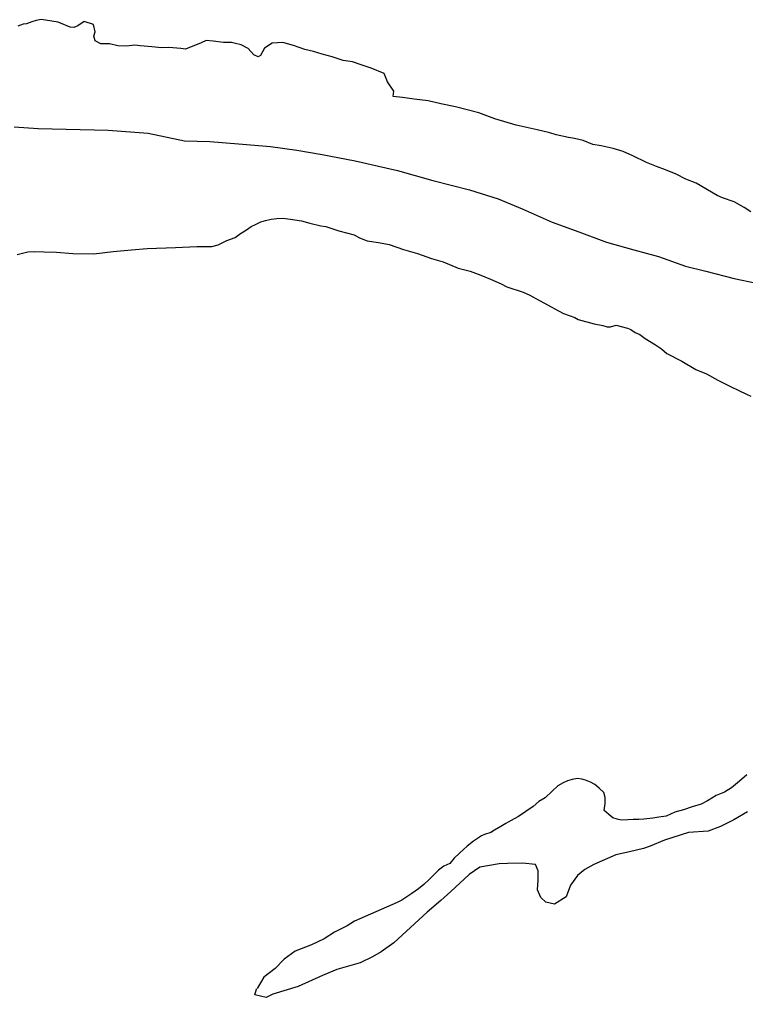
# Model space of a CAD drawing. Extents: x -939622 to -934245, y 1383184 to 1385301.
# Drawn here: x -936362.96 to -936358.47, y 1384563.61 to 1384569.66 of the extents above; entities that cross this region are included whole.
import ezdxf

# ---------------------------------------------------------------- set-up
doc = ezdxf.new("R2010")
doc.units = 0
doc.layers.add('Level 2', color=7, linetype='Continuous')
doc.layers.add('Level 9', color=7, linetype='Continuous')

msp = doc.modelspace()

# ---------------------------------------------------------------- linework, layer by layer
at = {"layer": 'Level 2'}
msp.add_lwpolyline([(-936362.994, 1384568.9951), (-936362.8441, 1384568.984), (-936362.4125, 1384568.9747), (-936362.1636, 1384568.9552), (-936361.9386, 1384568.9086), (-936361.7827, 1384568.9036), (-936361.6059, 1384568.8897), (-936361.408, 1384568.8729), (-936361.243, 1384568.8499), (-936361.087, 1384568.8239), (-936360.883, 1384568.7832), (-936360.6219, 1384568.7248), (-936360.4028, 1384568.6631), (-936360.1747, 1384568.6045), (-936359.9975, 1384568.5486), (-936359.8503, 1384568.4865), (-936359.664, 1384568.4036), (-936359.4989, 1384568.3447), (-936359.3276, 1384568.2797), (-936359.1595, 1384568.2327), (-936359.0065, 1384568.1917), (-936358.8383, 1384568.1327), (-936358.7122, 1384568.1005), (-936358.5382, 1384568.0565), (-936358.4001, 1384568.0274)], dxfattribs=at)
msp.add_lwpolyline([(-936362.994, 1384568.9951), (-936362.8441, 1384568.984), (-936362.4125, 1384568.9747), (-936362.1636, 1384568.9552), (-936361.9386, 1384568.9086), (-936361.7827, 1384568.9036), (-936361.6059, 1384568.8897), (-936361.408, 1384568.8729), (-936361.243, 1384568.8499), (-936361.087, 1384568.8239), (-936360.883, 1384568.7832), (-936360.6219, 1384568.7248), (-936360.4028, 1384568.6631), (-936360.1747, 1384568.6045), (-936359.9975, 1384568.5486), (-936359.8503, 1384568.4865), (-936359.664, 1384568.4036), (-936359.4989, 1384568.3447), (-936359.3276, 1384568.2797), (-936359.1595, 1384568.2327), (-936359.0065, 1384568.1917), (-936358.8383, 1384568.1327), (-936358.7122, 1384568.1005), (-936358.5382, 1384568.0565), (-936358.4001, 1384568.0274)], dxfattribs=at)
at = {"layer": 'Level 9'}
for points in [[(-936362.9164, 1384569.632), (-936362.9374, 1384569.6292), (-936362.9705, 1384569.6175)], [(-936362.9164, 1384569.632), (-936362.9374, 1384569.6292), (-936362.9705, 1384569.6175)], [(-936358.4338, 1384568.4684), (-936358.4755, 1384568.4957), (-936358.5381, 1384568.5293), (-936358.6098, 1384568.554), (-936358.6426, 1384568.5693), (-936358.7737, 1384568.6455), (-936358.8364, 1384568.6701), (-936358.896, 1384568.7007), (-936358.9616, 1384568.7283), (-936359.0184, 1384568.7498), (-936359.081, 1384568.7744), (-936359.1646, 1384568.8142), (-936359.2242, 1384568.8418), (-936359.2869, 1384568.8603), (-936359.3617, 1384568.876), (-936359.4125, 1384568.8855), (-936359.4722, 1384568.9101), (-936359.526, 1384568.9226), (-936359.5619, 1384568.9289), (-936359.6396, 1384568.9446), (-936359.6785, 1384568.957), (-936359.7562, 1384568.9757), (-936359.8877, 1384569.0039), (-936360.0192, 1384569.0441), (-936360.1177, 1384569.0811), (-936360.2611, 1384569.1184), (-936360.3538, 1384569.1372), (-936360.4315, 1384569.156), (-936360.5183, 1384569.1658), (-936360.5901, 1384569.1754), (-936360.647, 1384569.182), (-936360.6437, 1384569.2149), (-936360.6821, 1384569.2723), (-936360.7026, 1384569.3235), (-936360.7832, 1384569.3573), (-936360.8459, 1384569.3789), (-936360.8996, 1384569.3974), (-936360.9565, 1384569.4039), (-936361.0251, 1384569.4285), (-936361.0879, 1384569.4441), (-936361.1417, 1384569.4596), (-936361.1955, 1384569.4721), (-936361.2642, 1384569.4968), (-936361.3299, 1384569.5154), (-936361.3958, 1384569.513), (-936361.444, 1384569.4804), (-936361.4684, 1384569.4356), (-936361.4835, 1384569.4267), (-936361.5103, 1384569.439), (-936361.5459, 1384569.4783), (-936361.5876, 1384569.5027), (-936361.6235, 1384569.5091), (-936361.6474, 1384569.5153), (-936361.6983, 1384569.5157), (-936361.7611, 1384569.5253), (-936361.806, 1384569.5287), (-936361.8361, 1384569.514), (-936361.9323, 1384569.4759), (-936361.9623, 1384569.4792), (-936362.0371, 1384569.4858), (-936362.082, 1384569.4833), (-936362.1419, 1384569.4898), (-936362.2137, 1384569.4965), (-936362.2466, 1384569.4998), (-936362.3006, 1384569.4943), (-936362.3515, 1384569.4947), (-936362.4023, 1384569.5072), (-936362.4563, 1384569.5077), (-936362.492, 1384569.526), (-936362.5007, 1384569.5561), (-936362.4915, 1384569.5831), (-936362.5031, 1384569.6282), (-936362.5598, 1384569.6467), (-936362.599, 1384569.6201), (-936362.6231, 1384569.6083), (-936362.647, 1384569.6115), (-936362.7067, 1384569.6361), (-936362.7216, 1384569.6422), (-936362.7605, 1384569.6486), (-936362.8263, 1384569.6582), (-936362.8563, 1384569.6524), (-936362.8834, 1384569.6437), (-936362.9164, 1384569.632)], [(-936358.4338, 1384568.4684), (-936358.4755, 1384568.4957), (-936358.5381, 1384568.5293), (-936358.6098, 1384568.554), (-936358.6426, 1384568.5693), (-936358.7737, 1384568.6455), (-936358.8364, 1384568.6701), (-936358.896, 1384568.7007), (-936358.9616, 1384568.7283), (-936359.0184, 1384568.7498), (-936359.081, 1384568.7744), (-936359.1646, 1384568.8142), (-936359.2242, 1384568.8418), (-936359.2869, 1384568.8603), (-936359.3617, 1384568.876), (-936359.4125, 1384568.8855), (-936359.4722, 1384568.9101), (-936359.526, 1384568.9226), (-936359.5619, 1384568.9289), (-936359.6396, 1384568.9446), (-936359.6785, 1384568.957), (-936359.7562, 1384568.9757), (-936359.8877, 1384569.0039), (-936360.0192, 1384569.0441), (-936360.1177, 1384569.0811), (-936360.2611, 1384569.1184), (-936360.3538, 1384569.1372), (-936360.4315, 1384569.156), (-936360.5183, 1384569.1658), (-936360.5901, 1384569.1754), (-936360.647, 1384569.182), (-936360.6437, 1384569.2149), (-936360.6821, 1384569.2723), (-936360.7026, 1384569.3235), (-936360.7832, 1384569.3573), (-936360.8459, 1384569.3789), (-936360.8996, 1384569.3974), (-936360.9565, 1384569.4039), (-936361.0251, 1384569.4285), (-936361.0879, 1384569.4441), (-936361.1417, 1384569.4596), (-936361.1955, 1384569.4721), (-936361.2642, 1384569.4968), (-936361.3299, 1384569.5154), (-936361.3958, 1384569.513), (-936361.444, 1384569.4804), (-936361.4684, 1384569.4356), (-936361.4835, 1384569.4267), (-936361.5103, 1384569.439), (-936361.5459, 1384569.4783), (-936361.5876, 1384569.5027), (-936361.6235, 1384569.5091), (-936361.6474, 1384569.5153), (-936361.6983, 1384569.5157), (-936361.7611, 1384569.5253), (-936361.806, 1384569.5287), (-936361.8361, 1384569.514), (-936361.9323, 1384569.4759), (-936361.9623, 1384569.4792), (-936362.0371, 1384569.4858), (-936362.082, 1384569.4833), (-936362.1419, 1384569.4898), (-936362.2137, 1384569.4965), (-936362.2466, 1384569.4998), (-936362.3006, 1384569.4943), (-936362.3515, 1384569.4947), (-936362.4023, 1384569.5072), (-936362.4563, 1384569.5077), (-936362.492, 1384569.526), (-936362.5007, 1384569.5561), (-936362.4915, 1384569.5831), (-936362.5031, 1384569.6282), (-936362.5598, 1384569.6467), (-936362.599, 1384569.6201), (-936362.6231, 1384569.6083), (-936362.647, 1384569.6115), (-936362.7067, 1384569.6361), (-936362.7216, 1384569.6422), (-936362.7605, 1384569.6486), (-936362.8263, 1384569.6582), (-936362.8563, 1384569.6524), (-936362.8834, 1384569.6437), (-936362.9164, 1384569.632)], [(-936361.995, 1384568.2485), (-936361.8626, 1384568.2537), (-936361.7697, 1384568.2529), (-936361.7307, 1384568.2645), (-936361.6765, 1384568.2911), (-936361.6254, 1384568.3086), (-936361.5922, 1384568.3353), (-936361.5561, 1384568.356), (-936361.526, 1384568.3767), (-936361.4959, 1384568.3914), (-936361.4658, 1384568.4062), (-936361.4388, 1384568.4149), (-936361.4027, 1384568.4236), (-936361.3668, 1384568.4263), (-936361.3308, 1384568.4289), (-936361.2829, 1384568.4225), (-936361.2141, 1384568.4129), (-936361.1633, 1384568.3974), (-936361.0946, 1384568.3817), (-936361.0646, 1384568.3785), (-936360.984, 1384568.3507), (-936360.8884, 1384568.3258), (-936360.8556, 1384568.3075), (-936360.8079, 1384568.2891), (-936360.739, 1384568.2794), (-936360.6733, 1384568.2668), (-936360.5837, 1384568.236), (-936360.497, 1384568.2112), (-936360.4104, 1384568.1804), (-936360.3387, 1384568.1587), (-936360.2463, 1384568.1188), (-936360.1715, 1384568.1002), (-936360.1059, 1384568.0755), (-936360.0462, 1384568.051), (-936359.9805, 1384568.0234), (-936359.9447, 1384568.005), (-936359.8432, 1384567.9711), (-936359.8014, 1384567.9527), (-936359.7418, 1384567.9191), (-936359.6882, 1384567.8916), (-936359.6703, 1384567.8795), (-936359.6256, 1384567.855), (-936359.5928, 1384567.8397), (-936359.5241, 1384567.8151), (-936359.5033, 1384567.8029), (-936359.4047, 1384567.775), (-936359.3508, 1384567.7655), (-936359.324, 1384567.7562), (-936359.303, 1384567.756), (-936359.2669, 1384567.7677), (-936359.1982, 1384567.7491), (-936359.1773, 1384567.7399), (-936359.1505, 1384567.7216), (-936359.1207, 1384567.7093), (-936359.088, 1384567.685), (-936359.0254, 1384567.6454), (-936358.9867, 1384567.6211), (-936358.954, 1384567.5908), (-936358.8616, 1384567.5449)], [(-936361.995, 1384568.2485), (-936361.8626, 1384568.2537), (-936361.7697, 1384568.2529), (-936361.7307, 1384568.2645), (-936361.6765, 1384568.2911), (-936361.6254, 1384568.3086), (-936361.5922, 1384568.3353), (-936361.5561, 1384568.356), (-936361.526, 1384568.3767), (-936361.4959, 1384568.3914), (-936361.4658, 1384568.4062), (-936361.4388, 1384568.4149), (-936361.4027, 1384568.4236), (-936361.3668, 1384568.4263), (-936361.3308, 1384568.4289), (-936361.2829, 1384568.4225), (-936361.2141, 1384568.4129), (-936361.1633, 1384568.3974), (-936361.0946, 1384568.3817), (-936361.0646, 1384568.3785), (-936360.984, 1384568.3507), (-936360.8884, 1384568.3258), (-936360.8556, 1384568.3075), (-936360.8079, 1384568.2891), (-936360.739, 1384568.2794), (-936360.6733, 1384568.2668), (-936360.5837, 1384568.236), (-936360.497, 1384568.2112), (-936360.4104, 1384568.1804), (-936360.3387, 1384568.1587), (-936360.2463, 1384568.1188), (-936360.1715, 1384568.1002), (-936360.1059, 1384568.0755), (-936360.0462, 1384568.051), (-936359.9805, 1384568.0234), (-936359.9447, 1384568.005), (-936359.8432, 1384567.9711), (-936359.8014, 1384567.9527), (-936359.7418, 1384567.9191), (-936359.6882, 1384567.8916), (-936359.6703, 1384567.8795), (-936359.6256, 1384567.855), (-936359.5928, 1384567.8397), (-936359.5241, 1384567.8151), (-936359.5033, 1384567.8029), (-936359.4047, 1384567.775), (-936359.3508, 1384567.7655), (-936359.324, 1384567.7562), (-936359.303, 1384567.756), (-936359.2669, 1384567.7677), (-936359.1982, 1384567.7491), (-936359.1773, 1384567.7399), (-936359.1505, 1384567.7216), (-936359.1207, 1384567.7093), (-936359.088, 1384567.685), (-936359.0254, 1384567.6454), (-936358.9867, 1384567.6211), (-936358.954, 1384567.5908), (-936358.8616, 1384567.5449)], [(-936362.9744, 1384568.2039), (-936362.9083, 1384568.2213), (-936362.8663, 1384568.2239), (-936362.8095, 1384568.2204), (-936362.7316, 1384568.2197), (-936362.6298, 1384568.2098), (-936362.501, 1384568.2086), (-936362.3811, 1384568.2225), (-936362.2672, 1384568.2335), (-936362.1712, 1384568.2416), (-936361.995, 1384568.2485)], [(-936362.9744, 1384568.2039), (-936362.9083, 1384568.2213), (-936362.8663, 1384568.2239), (-936362.8095, 1384568.2204), (-936362.7316, 1384568.2197), (-936362.6298, 1384568.2098), (-936362.501, 1384568.2086), (-936362.3811, 1384568.2225), (-936362.2672, 1384568.2335), (-936362.1712, 1384568.2416), (-936361.995, 1384568.2485)], [(-936358.8616, 1384567.5449), (-936358.7752, 1384567.4931), (-936358.7095, 1384567.4655), (-936358.638, 1384567.4258), (-936358.5694, 1384567.3922), (-936358.5008, 1384567.3585), (-936358.4352, 1384567.3279)], [(-936358.8616, 1384567.5449), (-936358.7752, 1384567.4931), (-936358.7095, 1384567.4655), (-936358.638, 1384567.4258), (-936358.5694, 1384567.3922), (-936358.5008, 1384567.3585), (-936358.4352, 1384567.3279)], [(-936358.4595, 1384564.9842), (-936358.5048, 1384564.9456), (-936358.5531, 1384564.904), (-936358.5983, 1384564.8774), (-936358.6494, 1384564.8569), (-936358.7036, 1384564.8244), (-936358.7427, 1384564.8037), (-936358.7968, 1384564.7862), (-936358.8509, 1384564.7687), (-936358.9049, 1384564.7542), (-936358.9591, 1384564.7277), (-936359.0041, 1384564.7221), (-936359.0401, 1384564.7164), (-936359.097, 1384564.7109), (-936359.127, 1384564.7082), (-936359.163, 1384564.7085), (-936359.1959, 1384564.7058), (-936359.2379, 1384564.7032), (-936359.2618, 1384564.7094), (-936359.2887, 1384564.7187), (-936359.3124, 1384564.7399), (-936359.3422, 1384564.7642), (-936359.3358, 1384564.8061), (-936359.3355, 1384564.8452), (-936359.3442, 1384564.8753), (-936359.3739, 1384564.9025), (-936359.4006, 1384564.9238), (-936359.4275, 1384564.939), (-936359.4573, 1384564.9513), (-936359.4812, 1384564.9575), (-936359.5081, 1384564.9608), (-936359.5411, 1384564.9551), (-936359.5682, 1384564.9463), (-936359.5952, 1384564.9346), (-936359.6284, 1384564.9169), (-936359.6646, 1384564.8842), (-936359.7069, 1384564.8426), (-936359.7461, 1384564.8189), (-936359.7823, 1384564.7892), (-936359.8275, 1384564.7566), (-936359.8727, 1384564.727), (-936359.9209, 1384564.7005), (-936359.951, 1384564.6827), (-936359.9811, 1384564.665), (-936360.0203, 1384564.6414), (-936360.0444, 1384564.6266), (-936360.0834, 1384564.6149), (-936360.1015, 1384564.6061), (-936360.1497, 1384564.5735), (-936360.1889, 1384564.5439), (-936360.2131, 1384564.5231), (-936360.2372, 1384564.4993), (-936360.2705, 1384564.4696), (-936360.2977, 1384564.4368), (-936360.3338, 1384564.4192)], [(-936358.4595, 1384564.9842), (-936358.5048, 1384564.9456), (-936358.5531, 1384564.904), (-936358.5983, 1384564.8774), (-936358.6494, 1384564.8569), (-936358.7036, 1384564.8244), (-936358.7427, 1384564.8037), (-936358.7968, 1384564.7862), (-936358.8509, 1384564.7687), (-936358.9049, 1384564.7542), (-936358.9591, 1384564.7277), (-936359.0041, 1384564.7221), (-936359.0401, 1384564.7164), (-936359.097, 1384564.7109), (-936359.127, 1384564.7082), (-936359.163, 1384564.7085), (-936359.1959, 1384564.7058), (-936359.2379, 1384564.7032), (-936359.2618, 1384564.7094), (-936359.2887, 1384564.7187), (-936359.3124, 1384564.7399), (-936359.3422, 1384564.7642), (-936359.3358, 1384564.8061), (-936359.3355, 1384564.8452), (-936359.3442, 1384564.8753), (-936359.3739, 1384564.9025), (-936359.4006, 1384564.9238), (-936359.4275, 1384564.939), (-936359.4573, 1384564.9513), (-936359.4812, 1384564.9575), (-936359.5081, 1384564.9608), (-936359.5411, 1384564.9551), (-936359.5682, 1384564.9463), (-936359.5952, 1384564.9346), (-936359.6284, 1384564.9169), (-936359.6646, 1384564.8842), (-936359.7069, 1384564.8426), (-936359.7461, 1384564.8189), (-936359.7823, 1384564.7892), (-936359.8275, 1384564.7566), (-936359.8727, 1384564.727), (-936359.9209, 1384564.7005), (-936359.951, 1384564.6827), (-936359.9811, 1384564.665), (-936360.0203, 1384564.6414), (-936360.0444, 1384564.6266), (-936360.0834, 1384564.6149), (-936360.1015, 1384564.6061), (-936360.1497, 1384564.5735), (-936360.1889, 1384564.5439), (-936360.2131, 1384564.5231), (-936360.2372, 1384564.4993), (-936360.2705, 1384564.4696), (-936360.2977, 1384564.4368), (-936360.3338, 1384564.4192)], [(-936358.4556, 1384564.756), (-936358.5399, 1384564.7058), (-936358.6212, 1384564.6645), (-936358.6993, 1384564.6352), (-936358.8192, 1384564.6273), (-936358.9694, 1384564.5807), (-936359.0566, 1384564.5425), (-936359.0987, 1384564.5279), (-936359.1858, 1384564.5076), (-936359.2698, 1384564.4904), (-936359.4051, 1384564.4286), (-936359.4623, 1384564.3991), (-936359.5076, 1384564.3605), (-936359.5501, 1384564.3009), (-936359.5777, 1384564.2291), (-936359.65, 1384564.1848), (-936359.7038, 1384564.1973), (-936359.7335, 1384564.2246), (-936359.754, 1384564.2728), (-936359.7505, 1384564.3328), (-936359.75, 1384564.3898), (-936359.7676, 1384564.429), (-936359.8484, 1384564.4387), (-936359.9413, 1384564.4366), (-936359.9922, 1384564.434), (-936360.1122, 1384564.4141), (-936360.1785, 1384564.3667), (-936360.2903, 1384564.2627), (-936360.3537, 1384564.2063), (-936360.4383, 1384564.135), (-936360.541, 1384564.0399), (-936360.6437, 1384563.9448), (-936360.7221, 1384563.8885), (-936360.7763, 1384563.859), (-936360.8515, 1384563.8207), (-936360.9956, 1384563.78), (-936361.0859, 1384563.7418), (-936361.2362, 1384563.6741), (-936361.3924, 1384563.6276), (-936361.4346, 1384563.6069), (-936361.5033, 1384563.6226), (-936361.494, 1384563.6585), (-936361.4932, 1384563.6595)], [(-936358.4556, 1384564.756), (-936358.5399, 1384564.7058), (-936358.6212, 1384564.6645), (-936358.6993, 1384564.6352), (-936358.8192, 1384564.6273), (-936358.9694, 1384564.5807), (-936359.0566, 1384564.5425), (-936359.0987, 1384564.5279), (-936359.1858, 1384564.5076), (-936359.2698, 1384564.4904), (-936359.4051, 1384564.4286), (-936359.4623, 1384564.3991), (-936359.5076, 1384564.3605), (-936359.5501, 1384564.3009), (-936359.5777, 1384564.2291), (-936359.65, 1384564.1848), (-936359.7038, 1384564.1973), (-936359.7335, 1384564.2246), (-936359.754, 1384564.2728), (-936359.7505, 1384564.3328), (-936359.75, 1384564.3898), (-936359.7676, 1384564.429), (-936359.8484, 1384564.4387), (-936359.9413, 1384564.4366), (-936359.9922, 1384564.434), (-936360.1122, 1384564.4141), (-936360.1785, 1384564.3667), (-936360.2903, 1384564.2627), (-936360.3537, 1384564.2063), (-936360.4383, 1384564.135), (-936360.541, 1384564.0399), (-936360.6437, 1384563.9448), (-936360.7221, 1384563.8885), (-936360.7763, 1384563.859), (-936360.8515, 1384563.8207), (-936360.9956, 1384563.78), (-936361.0859, 1384563.7418), (-936361.2362, 1384563.6741), (-936361.3924, 1384563.6276), (-936361.4346, 1384563.6069), (-936361.5033, 1384563.6226), (-936361.494, 1384563.6585), (-936361.4932, 1384563.6595)], [(-936360.3338, 1384564.4192), (-936360.367, 1384564.3954), (-936360.3972, 1384564.3657), (-936360.4244, 1384564.336), (-936360.4577, 1384564.3062), (-936360.4909, 1384564.2795), (-936360.5331, 1384564.2499), (-936360.5511, 1384564.2381), (-936360.5933, 1384564.2085), (-936360.6234, 1384564.1937)], [(-936360.3338, 1384564.4192), (-936360.367, 1384564.3954), (-936360.3972, 1384564.3657), (-936360.4244, 1384564.336), (-936360.4577, 1384564.3062), (-936360.4909, 1384564.2795), (-936360.5331, 1384564.2499), (-936360.5511, 1384564.2381), (-936360.5933, 1384564.2085), (-936360.6234, 1384564.1937)], [(-936360.6234, 1384564.1937), (-936360.8881, 1384564.0791), (-936360.9333, 1384564.0495), (-936361.0115, 1384564.0112), (-936361.0748, 1384563.9698), (-936361.153, 1384563.9315), (-936361.2552, 1384563.8934), (-936361.3216, 1384563.843), (-936361.379, 1384563.7865), (-936361.4484, 1384563.7331), (-936361.4905, 1384563.6628), (-936361.4897, 1384563.6618)], [(-936360.6234, 1384564.1937), (-936360.8881, 1384564.0791), (-936360.9333, 1384564.0495), (-936361.0115, 1384564.0112), (-936361.0748, 1384563.9698), (-936361.153, 1384563.9315), (-936361.2552, 1384563.8934), (-936361.3216, 1384563.843), (-936361.379, 1384563.7865), (-936361.4484, 1384563.7331), (-936361.4905, 1384563.6628), (-936361.4897, 1384563.6618)]]:
    msp.add_lwpolyline(points, dxfattribs=at)

doc.saveas('drawing.dxf')
